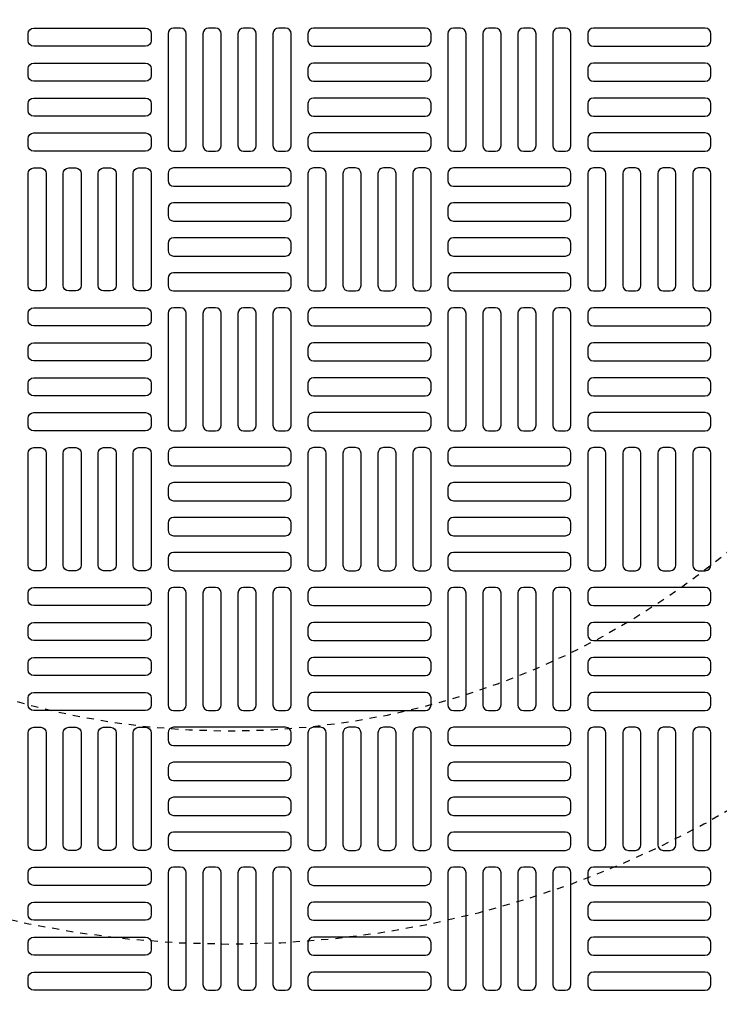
# Model space of a CAD drawing. Extents: x -285 to 5863, y 308 to 3178.
# Tile 602 of 622: x 5269 to 5279, y 1383 to 1397. Entities that reach past the tile are written whole.
import ezdxf

# ---------------------------------------------------------------- set-up
doc = ezdxf.new("R2010")
doc.units = 0
doc.header["$MEASUREMENT"] = 0
doc.linetypes.add('HIDDEN2', pattern=[0.28125, 0.1875, -0.09375])
doc.layers.get('DEFPOINTS').update_dxf_attribs({"linetype": 'CONTINUOUS'})
for name, color, linetype in [('TANK-MANHOLE-COVER-40', 2, 'CONTINUOUS'), ('TANK-MANHOLE-COVER-HATCH-40', 252, 'CONTINUOUS'), ('TANK-SLOPE', 3, 'CONTINUOUS')]:
    doc.layers.add(name, color=color, linetype=linetype)

msp = doc.modelspace()

# ---------------------------------------------------------------- linework, layer by layer
at = {"layer": 'DEFPOINTS', "color": 8, "linetype": 'HIDDEN2', "ltscale": 0.125}
msp.add_circle((5271.97805, 1398.01916), 14, dxfattribs=at)
msp.add_circle((5271.97805, 1398.01916), 14, dxfattribs=at)
msp.add_circle((5271.97805, 1398.01916), 14, dxfattribs=at)
msp.add_circle((5271.97805, 1398.01916), 14, dxfattribs=at)
at = {"layer": 'DEFPOINTS', "color": 8, "linetype": 'HIDDEN2', "ltscale": 0.5}
msp.add_circle((5271.97805, 1398.01916), 11, dxfattribs=at)
msp.add_circle((5271.97805, 1398.01916), 11, dxfattribs=at)
msp.add_circle((5271.97805, 1398.01916), 11, dxfattribs=at)
msp.add_circle((5271.97805, 1398.01916), 11, dxfattribs=at)
at = {"layer": 'TANK-MANHOLE-COVER-40', "color": 4, "linetype": 'Continuous'}
msp.add_circle((5271.97882, 1398.01916), 22.63902, dxfattribs=at)
at = {"layer": 'TANK-MANHOLE-COVER-40', "color": 1, "linetype": 'Continuous'}
msp.add_circle((5271.97882, 1398.01916), 22.44094, dxfattribs=at)
at = {"layer": 'TANK-MANHOLE-COVER-40', "color": 2, "linetype": 'Continuous'}
msp.add_circle((5271.97882, 1398.01916), 21.65354, dxfattribs=at)
at = {"layer": 'TANK-MANHOLE-COVER-HATCH-40', "linetype": 'Continuous', "flags": 128}
for points in [[(5269.14417, 1396.83806, -0.41421356), (5269.22291, 1396.9168), (5270.79772, 1396.9168, -0.41421356), (5270.87646, 1396.83806), (5270.87646, 1396.73963, -0.41421356), (5270.79772, 1396.66089), (5269.22291, 1396.66089, -0.41421356), (5269.14417, 1396.73963)], [(5271.19142, 1396.9168, 0.41421356), (5271.11268, 1396.83806), (5271.11268, 1395.26325, 0.41421356), (5271.19142, 1395.18451), (5271.28984, 1395.18451, 0.41421356), (5271.36858, 1395.26325), (5271.36858, 1396.83806, 0.41421356), (5271.28984, 1396.9168)], [(5271.68354, 1396.9168, 0.41421356), (5271.6048, 1396.83806), (5271.6048, 1395.26325, 0.41421356), (5271.68354, 1395.18451), (5271.78197, 1395.18451, 0.41421356), (5271.86071, 1395.26325), (5271.86071, 1396.83806, 0.41421356), (5271.78197, 1396.9168)], [(5272.17567, 1396.9168, 0.41421356), (5272.09693, 1396.83806), (5272.09693, 1395.26325, 0.41421356), (5272.17567, 1395.18451), (5272.27409, 1395.18451, 0.41421356), (5272.35283, 1395.26325), (5272.35283, 1396.83806, 0.41421356), (5272.27409, 1396.9168)], [(5272.66779, 1396.9168, 0.41421356), (5272.58905, 1396.83806), (5272.58905, 1395.26325, 0.41421356), (5272.66779, 1395.18451), (5272.76622, 1395.18451, 0.41421356), (5272.84496, 1395.26325), (5272.84496, 1396.83806, 0.41421356), (5272.76622, 1396.9168)], [(5274.81346, 1396.83806, 0.41421356), (5274.73472, 1396.9168), (5273.15992, 1396.9168, 0.41421356), (5273.08118, 1396.83806), (5273.08118, 1396.73963, 0.41421356), (5273.15992, 1396.66089), (5274.73472, 1396.66089, 0.41421356), (5274.81346, 1396.73963)], [(5275.12842, 1396.9168, 0.41421356), (5275.04968, 1396.83806), (5275.04968, 1395.26325, 0.41421356), (5275.12842, 1395.18451), (5275.22685, 1395.18451, 0.41421356), (5275.30559, 1395.26325), (5275.30559, 1396.83806, 0.41421356), (5275.22685, 1396.9168)], [(5275.62055, 1396.9168, 0.41421356), (5275.54181, 1396.83806), (5275.54181, 1395.26325, 0.41421356), (5275.62055, 1395.18451), (5275.71898, 1395.18451, 0.41421356), (5275.79772, 1395.26325), (5275.79772, 1396.83806, 0.41421356), (5275.71898, 1396.9168)], [(5276.11268, 1396.9168, 0.41421356), (5276.03394, 1396.83806), (5276.03394, 1395.26325, 0.41421356), (5276.11268, 1395.18451), (5276.2111, 1395.18451, 0.41421356), (5276.28984, 1395.26325), (5276.28984, 1396.83806, 0.41421356), (5276.2111, 1396.9168)], [(5276.6048, 1396.9168, 0.41421356), (5276.52606, 1396.83806), (5276.52606, 1395.26325, 0.41421356), (5276.6048, 1395.18451), (5276.70323, 1395.18451, 0.41421356), (5276.78197, 1395.26325), (5276.78197, 1396.83806, 0.41421356), (5276.70323, 1396.9168)], [(5278.75047, 1396.83806, 0.41421356), (5278.67173, 1396.9168), (5277.09693, 1396.9168, 0.41421356), (5277.01819, 1396.83806), (5277.01819, 1396.73963, 0.41421356), (5277.09693, 1396.66089), (5278.67173, 1396.66089, 0.41421356), (5278.75047, 1396.73963)], [(5269.14417, 1396.34593, -0.41421356), (5269.22291, 1396.42467), (5270.79772, 1396.42467, -0.41421356), (5270.87646, 1396.34593), (5270.87646, 1396.24751, -0.41421356), (5270.79772, 1396.16877), (5269.22291, 1396.16877, -0.41421356), (5269.14417, 1396.24751)], [(5274.81346, 1396.34593, 0.41421356), (5274.73472, 1396.42467), (5273.15992, 1396.42467, 0.41421356), (5273.08118, 1396.34593), (5273.08118, 1396.24751, 0.41421356), (5273.15992, 1396.16877), (5274.73472, 1396.16877, 0.41421356), (5274.81346, 1396.24751)], [(5278.75047, 1396.34593, 0.41421356), (5278.67173, 1396.42467), (5277.09693, 1396.42467, 0.41421356), (5277.01819, 1396.34593), (5277.01819, 1396.24751, 0.41421356), (5277.09693, 1396.16877), (5278.67173, 1396.16877, 0.41421356), (5278.75047, 1396.24751)], [(5269.14417, 1395.85381, -0.41421356), (5269.22291, 1395.93255), (5270.79772, 1395.93255, -0.41421356), (5270.87646, 1395.85381), (5270.87646, 1395.75538, -0.41421356), (5270.79772, 1395.67664), (5269.22291, 1395.67664, -0.41421356), (5269.14417, 1395.75538)], [(5274.81346, 1395.85381, 0.41421356), (5274.73472, 1395.93255), (5273.15992, 1395.93255, 0.41421356), (5273.08118, 1395.85381), (5273.08118, 1395.75538, 0.41421356), (5273.15992, 1395.67664), (5274.73472, 1395.67664, 0.41421356), (5274.81346, 1395.75538)], [(5278.75047, 1395.85381, 0.41421356), (5278.67173, 1395.93255), (5277.09693, 1395.93255, 0.41421356), (5277.01819, 1395.85381), (5277.01819, 1395.75538, 0.41421356), (5277.09693, 1395.67664), (5278.67173, 1395.67664, 0.41421356), (5278.75047, 1395.75538)], [(5269.14417, 1395.36168, -0.41421356), (5269.22291, 1395.44042), (5270.79772, 1395.44042, -0.41421356), (5270.87646, 1395.36168), (5270.87646, 1395.26325, -0.41421356), (5270.79772, 1395.18451), (5269.22291, 1395.18451, -0.41421356), (5269.14417, 1395.26325)], [(5274.81346, 1395.36168, 0.41421356), (5274.73472, 1395.44042), (5273.15992, 1395.44042, 0.41421356), (5273.08118, 1395.36168), (5273.08118, 1395.26325, 0.41421356), (5273.15992, 1395.18451), (5274.73472, 1395.18451, 0.41421356), (5274.81346, 1395.26325)], [(5278.75047, 1395.36168, 0.41421356), (5278.67173, 1395.44042), (5277.09693, 1395.44042, 0.41421356), (5277.01819, 1395.36168), (5277.01819, 1395.26325, 0.41421356), (5277.09693, 1395.18451), (5278.67173, 1395.18451, 0.41421356), (5278.75047, 1395.26325)], [(5269.32134, 1394.94829, -0.41421356), (5269.40008, 1394.86955), (5269.40008, 1393.29475, -0.41421356), (5269.32134, 1393.21601), (5269.22291, 1393.21601, -0.41421356), (5269.14417, 1393.29475), (5269.14417, 1394.86955, -0.41421356), (5269.22291, 1394.94829)], [(5269.81346, 1394.94829, -0.41421356), (5269.8922, 1394.86955), (5269.8922, 1393.29475, -0.41421356), (5269.81346, 1393.21601), (5269.71504, 1393.21601, -0.41421356), (5269.6363, 1393.29475), (5269.6363, 1394.86955, -0.41421356), (5269.71504, 1394.94829)], [(5270.30559, 1394.94829, -0.41421356), (5270.38433, 1394.86955), (5270.38433, 1393.29475, -0.41421356), (5270.30559, 1393.21601), (5270.20716, 1393.21601, -0.41421356), (5270.12842, 1393.29475), (5270.12842, 1394.86955, -0.41421356), (5270.20716, 1394.94829)], [(5270.79772, 1394.94829, -0.41421356), (5270.87646, 1394.86955), (5270.87646, 1393.29475, -0.41421356), (5270.79772, 1393.21601), (5270.69929, 1393.21601, -0.41421356), (5270.62055, 1393.29475), (5270.62055, 1394.86955, -0.41421356), (5270.69929, 1394.94829)], [(5271.11268, 1394.77113, 0.41421356), (5271.19142, 1394.69239), (5272.76622, 1394.69239, 0.41421356), (5272.84496, 1394.77113), (5272.84496, 1394.86955, 0.41421356), (5272.76622, 1394.94829), (5271.19142, 1394.94829, 0.41421356), (5271.11268, 1394.86955)], [(5273.15992, 1394.94829, 0.41421356), (5273.08118, 1394.86955), (5273.08118, 1393.29475, 0.41421356), (5273.15992, 1393.21601), (5273.25835, 1393.21601, 0.41421356), (5273.33709, 1393.29475), (5273.33709, 1394.86955, 0.41421356), (5273.25835, 1394.94829)], [(5273.65205, 1394.94829, 0.41421356), (5273.57331, 1394.86955), (5273.57331, 1393.29475, 0.41421356), (5273.65205, 1393.21601), (5273.75047, 1393.21601, 0.41421356), (5273.82921, 1393.29475), (5273.82921, 1394.86955, 0.41421356), (5273.75047, 1394.94829)], [(5274.14417, 1394.94829, 0.41421356), (5274.06543, 1394.86955), (5274.06543, 1393.29475, 0.41421356), (5274.14417, 1393.21601), (5274.2426, 1393.21601, 0.41421356), (5274.32134, 1393.29475), (5274.32134, 1394.86955, 0.41421356), (5274.2426, 1394.94829)], [(5274.6363, 1394.94829, 0.41421356), (5274.55756, 1394.86955), (5274.55756, 1393.29475, 0.41421356), (5274.6363, 1393.21601), (5274.73472, 1393.21601, 0.41421356), (5274.81346, 1393.29475), (5274.81346, 1394.86955, 0.41421356), (5274.73472, 1394.94829)], [(5275.04968, 1394.77113, 0.41421356), (5275.12842, 1394.69239), (5276.70323, 1394.69239, 0.41421356), (5276.78197, 1394.77113), (5276.78197, 1394.86955, 0.41421356), (5276.70323, 1394.94829), (5275.12842, 1394.94829, 0.41421356), (5275.04968, 1394.86955)], [(5277.09693, 1394.94829, 0.41421356), (5277.01819, 1394.86955), (5277.01819, 1393.29475, 0.41421356), (5277.09693, 1393.21601), (5277.19535, 1393.21601, 0.41421356), (5277.27409, 1393.29475), (5277.27409, 1394.86955, 0.41421356), (5277.19535, 1394.94829)], [(5277.58905, 1394.94829, 0.41421356), (5277.51031, 1394.86955), (5277.51031, 1393.29475, 0.41421356), (5277.58905, 1393.21601), (5277.68748, 1393.21601, 0.41421356), (5277.76622, 1393.29475), (5277.76622, 1394.86955, 0.41421356), (5277.68748, 1394.94829)], [(5278.08118, 1394.94829, 0.41421356), (5278.00244, 1394.86955), (5278.00244, 1393.29475, 0.41421356), (5278.08118, 1393.21601), (5278.17961, 1393.21601, 0.41421356), (5278.25835, 1393.29475), (5278.25835, 1394.86955, 0.41421356), (5278.17961, 1394.94829)], [(5278.57331, 1394.94829, 0.41421356), (5278.49457, 1394.86955), (5278.49457, 1393.29475, 0.41421356), (5278.57331, 1393.21601), (5278.67173, 1393.21601, 0.41421356), (5278.75047, 1393.29475), (5278.75047, 1394.86955, 0.41421356), (5278.67173, 1394.94829)], [(5271.11268, 1394.279, 0.41421356), (5271.19142, 1394.20026), (5272.76622, 1394.20026, 0.41421356), (5272.84496, 1394.279), (5272.84496, 1394.37743, 0.41421356), (5272.76622, 1394.45617), (5271.19142, 1394.45617, 0.41421356), (5271.11268, 1394.37743)], [(5275.04968, 1394.279, 0.41421356), (5275.12842, 1394.20026), (5276.70323, 1394.20026, 0.41421356), (5276.78197, 1394.279), (5276.78197, 1394.37743, 0.41421356), (5276.70323, 1394.45617), (5275.12842, 1394.45617, 0.41421356), (5275.04968, 1394.37743)], [(5271.11268, 1393.78688, 0.41421356), (5271.19142, 1393.70814), (5272.76622, 1393.70814, 0.41421356), (5272.84496, 1393.78688), (5272.84496, 1393.8853, 0.41421356), (5272.76622, 1393.96404), (5271.19142, 1393.96404, 0.41421356), (5271.11268, 1393.8853)], [(5275.04968, 1393.78688, 0.41421356), (5275.12842, 1393.70814), (5276.70323, 1393.70814, 0.41421356), (5276.78197, 1393.78688), (5276.78197, 1393.8853, 0.41421356), (5276.70323, 1393.96404), (5275.12842, 1393.96404, 0.41421356), (5275.04968, 1393.8853)], [(5271.11268, 1393.29475, 0.41421356), (5271.19142, 1393.21601), (5272.76622, 1393.21601, 0.41421356), (5272.84496, 1393.29475), (5272.84496, 1393.39318, 0.41421356), (5272.76622, 1393.47192), (5271.19142, 1393.47192, 0.41421356), (5271.11268, 1393.39318)], [(5275.04968, 1393.29475, 0.41421356), (5275.12842, 1393.21601), (5276.70323, 1393.21601, 0.41421356), (5276.78197, 1393.29475), (5276.78197, 1393.39318, 0.41421356), (5276.70323, 1393.47192), (5275.12842, 1393.47192, 0.41421356), (5275.04968, 1393.39318)], [(5269.14417, 1392.90105, -0.41421356), (5269.22291, 1392.97979), (5270.79772, 1392.97979, -0.41421356), (5270.87646, 1392.90105), (5270.87646, 1392.80262, -0.41421356), (5270.79772, 1392.72388), (5269.22291, 1392.72388, -0.41421356), (5269.14417, 1392.80262)], [(5271.19142, 1392.97979, 0.41421356), (5271.11268, 1392.90105), (5271.11268, 1391.32625, 0.41421356), (5271.19142, 1391.24751), (5271.28984, 1391.24751, 0.41421356), (5271.36858, 1391.32625), (5271.36858, 1392.90105, 0.41421356), (5271.28984, 1392.97979)], [(5271.68354, 1392.97979, 0.41421356), (5271.6048, 1392.90105), (5271.6048, 1391.32625, 0.41421356), (5271.68354, 1391.24751), (5271.78197, 1391.24751, 0.41421356), (5271.86071, 1391.32625), (5271.86071, 1392.90105, 0.41421356), (5271.78197, 1392.97979)], [(5272.17567, 1392.97979, 0.41421356), (5272.09693, 1392.90105), (5272.09693, 1391.32625, 0.41421356), (5272.17567, 1391.24751), (5272.27409, 1391.24751, 0.41421356), (5272.35283, 1391.32625), (5272.35283, 1392.90105, 0.41421356), (5272.27409, 1392.97979)], [(5272.66779, 1392.97979, 0.41421356), (5272.58905, 1392.90105), (5272.58905, 1391.32625, 0.41421356), (5272.66779, 1391.24751), (5272.76622, 1391.24751, 0.41421356), (5272.84496, 1391.32625), (5272.84496, 1392.90105, 0.41421356), (5272.76622, 1392.97979)], [(5274.81346, 1392.90105, 0.41421356), (5274.73472, 1392.97979), (5273.15992, 1392.97979, 0.41421356), (5273.08118, 1392.90105), (5273.08118, 1392.80262, 0.41421356), (5273.15992, 1392.72388), (5274.73472, 1392.72388, 0.41421356), (5274.81346, 1392.80262)], [(5275.12842, 1392.97979, 0.41421356), (5275.04968, 1392.90105), (5275.04968, 1391.32625, 0.41421356), (5275.12842, 1391.24751), (5275.22685, 1391.24751, 0.41421356), (5275.30559, 1391.32625), (5275.30559, 1392.90105, 0.41421356), (5275.22685, 1392.97979)], [(5275.62055, 1392.97979, 0.41421356), (5275.54181, 1392.90105), (5275.54181, 1391.32625, 0.41421356), (5275.62055, 1391.24751), (5275.71898, 1391.24751, 0.41421356), (5275.79772, 1391.32625), (5275.79772, 1392.90105, 0.41421356), (5275.71898, 1392.97979)], [(5276.11268, 1392.97979, 0.41421356), (5276.03394, 1392.90105), (5276.03394, 1391.32625, 0.41421356), (5276.11268, 1391.24751), (5276.2111, 1391.24751, 0.41421356), (5276.28984, 1391.32625), (5276.28984, 1392.90105, 0.41421356), (5276.2111, 1392.97979)], [(5276.6048, 1392.97979, 0.41421356), (5276.52606, 1392.90105), (5276.52606, 1391.32625, 0.41421356), (5276.6048, 1391.24751), (5276.70323, 1391.24751, 0.41421356), (5276.78197, 1391.32625), (5276.78197, 1392.90105, 0.41421356), (5276.70323, 1392.97979)], [(5278.75047, 1392.90105, 0.41421356), (5278.67173, 1392.97979), (5277.09693, 1392.97979, 0.41421356), (5277.01819, 1392.90105), (5277.01819, 1392.80262, 0.41421356), (5277.09693, 1392.72388), (5278.67173, 1392.72388, 0.41421356), (5278.75047, 1392.80262)], [(5269.14417, 1392.40892, -0.41421356), (5269.22291, 1392.48766), (5270.79772, 1392.48766, -0.41421356), (5270.87646, 1392.40892), (5270.87646, 1392.3105, -0.41421356), (5270.79772, 1392.23176), (5269.22291, 1392.23176, -0.41421356), (5269.14417, 1392.3105)], [(5274.81346, 1392.40892, 0.41421356), (5274.73472, 1392.48766), (5273.15992, 1392.48766, 0.41421356), (5273.08118, 1392.40892), (5273.08118, 1392.3105, 0.41421356), (5273.15992, 1392.23176), (5274.73472, 1392.23176, 0.41421356), (5274.81346, 1392.3105)], [(5278.75047, 1392.40892, 0.41421356), (5278.67173, 1392.48766), (5277.09693, 1392.48766, 0.41421356), (5277.01819, 1392.40892), (5277.01819, 1392.3105, 0.41421356), (5277.09693, 1392.23176), (5278.67173, 1392.23176, 0.41421356), (5278.75047, 1392.3105)], [(5269.14417, 1391.9168, -0.41421356), (5269.22291, 1391.99554), (5270.79772, 1391.99554, -0.41421356), (5270.87646, 1391.9168), (5270.87646, 1391.81837, -0.41421356), (5270.79772, 1391.73963), (5269.22291, 1391.73963, -0.41421356), (5269.14417, 1391.81837)], [(5274.81346, 1391.9168, 0.41421356), (5274.73472, 1391.99554), (5273.15992, 1391.99554, 0.41421356), (5273.08118, 1391.9168), (5273.08118, 1391.81837, 0.41421356), (5273.15992, 1391.73963), (5274.73472, 1391.73963, 0.41421356), (5274.81346, 1391.81837)], [(5278.75047, 1391.9168, 0.41421356), (5278.67173, 1391.99554), (5277.09693, 1391.99554, 0.41421356), (5277.01819, 1391.9168), (5277.01819, 1391.81837, 0.41421356), (5277.09693, 1391.73963), (5278.67173, 1391.73963, 0.41421356), (5278.75047, 1391.81837)], [(5269.14417, 1391.42467, -0.41421356), (5269.22291, 1391.50341), (5270.79772, 1391.50341, -0.41421356), (5270.87646, 1391.42467), (5270.87646, 1391.32625, -0.41421356), (5270.79772, 1391.24751), (5269.22291, 1391.24751, -0.41421356), (5269.14417, 1391.32625)], [(5274.81346, 1391.42467, 0.41421356), (5274.73472, 1391.50341), (5273.15992, 1391.50341, 0.41421356), (5273.08118, 1391.42467), (5273.08118, 1391.32625, 0.41421356), (5273.15992, 1391.24751), (5274.73472, 1391.24751, 0.41421356), (5274.81346, 1391.32625)], [(5278.75047, 1391.42467, 0.41421356), (5278.67173, 1391.50341), (5277.09693, 1391.50341, 0.41421356), (5277.01819, 1391.42467), (5277.01819, 1391.32625, 0.41421356), (5277.09693, 1391.24751), (5278.67173, 1391.24751, 0.41421356), (5278.75047, 1391.32625)], [(5269.32134, 1391.01129, -0.41421356), (5269.40008, 1390.93255), (5269.40008, 1389.35774, -0.41421356), (5269.32134, 1389.279), (5269.22291, 1389.279, -0.41421356), (5269.14417, 1389.35774), (5269.14417, 1390.93255, -0.41421356), (5269.22291, 1391.01129)], [(5269.81346, 1391.01129, -0.41421356), (5269.8922, 1390.93255), (5269.8922, 1389.35774, -0.41421356), (5269.81346, 1389.279), (5269.71504, 1389.279, -0.41421356), (5269.6363, 1389.35774), (5269.6363, 1390.93255, -0.41421356), (5269.71504, 1391.01129)], [(5270.30559, 1391.01129, -0.41421356), (5270.38433, 1390.93255), (5270.38433, 1389.35774, -0.41421356), (5270.30559, 1389.279), (5270.20716, 1389.279, -0.41421356), (5270.12842, 1389.35774), (5270.12842, 1390.93255, -0.41421356), (5270.20716, 1391.01129)], [(5270.79772, 1391.01129, -0.41421356), (5270.87646, 1390.93255), (5270.87646, 1389.35774, -0.41421356), (5270.79772, 1389.279), (5270.69929, 1389.279, -0.41421356), (5270.62055, 1389.35774), (5270.62055, 1390.93255, -0.41421356), (5270.69929, 1391.01129)], [(5271.11268, 1390.83412, 0.41421356), (5271.19142, 1390.75538), (5272.76622, 1390.75538, 0.41421356), (5272.84496, 1390.83412), (5272.84496, 1390.93255, 0.41421356), (5272.76622, 1391.01129), (5271.19142, 1391.01129, 0.41421356), (5271.11268, 1390.93255)], [(5273.15992, 1391.01129, 0.41421356), (5273.08118, 1390.93255), (5273.08118, 1389.35774, 0.41421356), (5273.15992, 1389.279), (5273.25835, 1389.279, 0.41421356), (5273.33709, 1389.35774), (5273.33709, 1390.93255, 0.41421356), (5273.25835, 1391.01129)], [(5273.65205, 1391.01129, 0.41421356), (5273.57331, 1390.93255), (5273.57331, 1389.35774, 0.41421356), (5273.65205, 1389.279), (5273.75047, 1389.279, 0.41421356), (5273.82921, 1389.35774), (5273.82921, 1390.93255, 0.41421356), (5273.75047, 1391.01129)], [(5274.14417, 1391.01129, 0.41421356), (5274.06543, 1390.93255), (5274.06543, 1389.35774, 0.41421356), (5274.14417, 1389.279), (5274.2426, 1389.279, 0.41421356), (5274.32134, 1389.35774), (5274.32134, 1390.93255, 0.41421356), (5274.2426, 1391.01129)], [(5274.6363, 1391.01129, 0.41421356), (5274.55756, 1390.93255), (5274.55756, 1389.35774, 0.41421356), (5274.6363, 1389.279), (5274.73472, 1389.279, 0.41421356), (5274.81346, 1389.35774), (5274.81346, 1390.93255, 0.41421356), (5274.73472, 1391.01129)], [(5275.04968, 1390.83412, 0.41421356), (5275.12842, 1390.75538), (5276.70323, 1390.75538, 0.41421356), (5276.78197, 1390.83412), (5276.78197, 1390.93255, 0.41421356), (5276.70323, 1391.01129), (5275.12842, 1391.01129, 0.41421356), (5275.04968, 1390.93255)], [(5277.09693, 1391.01129, 0.41421356), (5277.01819, 1390.93255), (5277.01819, 1389.35774, 0.41421356), (5277.09693, 1389.279), (5277.19535, 1389.279, 0.41421356), (5277.27409, 1389.35774), (5277.27409, 1390.93255, 0.41421356), (5277.19535, 1391.01129)], [(5277.58905, 1391.01129, 0.41421356), (5277.51031, 1390.93255), (5277.51031, 1389.35774, 0.41421356), (5277.58905, 1389.279), (5277.68748, 1389.279, 0.41421356), (5277.76622, 1389.35774), (5277.76622, 1390.93255, 0.41421356), (5277.68748, 1391.01129)], [(5278.08118, 1391.01129, 0.41421356), (5278.00244, 1390.93255), (5278.00244, 1389.35774, 0.41421356), (5278.08118, 1389.279), (5278.17961, 1389.279, 0.41421356), (5278.25835, 1389.35774), (5278.25835, 1390.93255, 0.41421356), (5278.17961, 1391.01129)], [(5278.57331, 1391.01129, 0.41421356), (5278.49457, 1390.93255), (5278.49457, 1389.35774, 0.41421356), (5278.57331, 1389.279), (5278.67173, 1389.279, 0.41421356), (5278.75047, 1389.35774), (5278.75047, 1390.93255, 0.41421356), (5278.67173, 1391.01129)], [(5271.11268, 1390.34199, 0.41421356), (5271.19142, 1390.26325), (5272.76622, 1390.26325, 0.41421356), (5272.84496, 1390.34199), (5272.84496, 1390.44042, 0.41421356), (5272.76622, 1390.51916), (5271.19142, 1390.51916, 0.41421356), (5271.11268, 1390.44042)], [(5275.04968, 1390.34199, 0.41421356), (5275.12842, 1390.26325), (5276.70323, 1390.26325, 0.41421356), (5276.78197, 1390.34199), (5276.78197, 1390.44042, 0.41421356), (5276.70323, 1390.51916), (5275.12842, 1390.51916, 0.41421356), (5275.04968, 1390.44042)], [(5271.11268, 1389.84987, 0.41421356), (5271.19142, 1389.77113), (5272.76622, 1389.77113, 0.41421356), (5272.84496, 1389.84987), (5272.84496, 1389.94829, 0.41421356), (5272.76622, 1390.02703), (5271.19142, 1390.02703, 0.41421356), (5271.11268, 1389.94829)], [(5275.04968, 1389.84987, 0.41421356), (5275.12842, 1389.77113), (5276.70323, 1389.77113, 0.41421356), (5276.78197, 1389.84987), (5276.78197, 1389.94829, 0.41421356), (5276.70323, 1390.02703), (5275.12842, 1390.02703, 0.41421356), (5275.04968, 1389.94829)], [(5271.11268, 1389.35774, 0.41421356), (5271.19142, 1389.279), (5272.76622, 1389.279, 0.41421356), (5272.84496, 1389.35774), (5272.84496, 1389.45617, 0.41421356), (5272.76622, 1389.53491), (5271.19142, 1389.53491, 0.41421356), (5271.11268, 1389.45617)], [(5275.04968, 1389.35774, 0.41421356), (5275.12842, 1389.279), (5276.70323, 1389.279, 0.41421356), (5276.78197, 1389.35774), (5276.78197, 1389.45617, 0.41421356), (5276.70323, 1389.53491), (5275.12842, 1389.53491, 0.41421356), (5275.04968, 1389.45617)], [(5269.14417, 1388.96404, -0.41421356), (5269.22291, 1389.04278), (5270.79772, 1389.04278, -0.41421356), (5270.87646, 1388.96404), (5270.87646, 1388.86562, -0.41421356), (5270.79772, 1388.78688), (5269.22291, 1388.78688, -0.41421356), (5269.14417, 1388.86562)], [(5271.19142, 1389.04278, 0.41421356), (5271.11268, 1388.96404), (5271.11268, 1387.38924, 0.41421356), (5271.19142, 1387.3105), (5271.28984, 1387.3105, 0.41421356), (5271.36858, 1387.38924), (5271.36858, 1388.96404, 0.41421356), (5271.28984, 1389.04278)], [(5271.68354, 1389.04278, 0.41421356), (5271.6048, 1388.96404), (5271.6048, 1387.38924, 0.41421356), (5271.68354, 1387.3105), (5271.78197, 1387.3105, 0.41421356), (5271.86071, 1387.38924), (5271.86071, 1388.96404, 0.41421356), (5271.78197, 1389.04278)], [(5272.17567, 1389.04278, 0.41421356), (5272.09693, 1388.96404), (5272.09693, 1387.38924, 0.41421356), (5272.17567, 1387.3105), (5272.27409, 1387.3105, 0.41421356), (5272.35283, 1387.38924), (5272.35283, 1388.96404, 0.41421356), (5272.27409, 1389.04278)], [(5272.66779, 1389.04278, 0.41421356), (5272.58905, 1388.96404), (5272.58905, 1387.38924, 0.41421356), (5272.66779, 1387.3105), (5272.76622, 1387.3105, 0.41421356), (5272.84496, 1387.38924), (5272.84496, 1388.96404, 0.41421356), (5272.76622, 1389.04278)], [(5274.81346, 1388.96404, 0.41421356), (5274.73472, 1389.04278), (5273.15992, 1389.04278, 0.41421356), (5273.08118, 1388.96404), (5273.08118, 1388.86562, 0.41421356), (5273.15992, 1388.78688), (5274.73472, 1388.78688, 0.41421356), (5274.81346, 1388.86562)], [(5275.12842, 1389.04278, 0.41421356), (5275.04968, 1388.96404), (5275.04968, 1387.38924, 0.41421356), (5275.12842, 1387.3105), (5275.22685, 1387.3105, 0.41421356), (5275.30559, 1387.38924), (5275.30559, 1388.96404, 0.41421356), (5275.22685, 1389.04278)], [(5275.62055, 1389.04278, 0.41421356), (5275.54181, 1388.96404), (5275.54181, 1387.38924, 0.41421356), (5275.62055, 1387.3105), (5275.71898, 1387.3105, 0.41421356), (5275.79772, 1387.38924), (5275.79772, 1388.96404, 0.41421356), (5275.71898, 1389.04278)], [(5276.11268, 1389.04278, 0.41421356), (5276.03394, 1388.96404), (5276.03394, 1387.38924, 0.41421356), (5276.11268, 1387.3105), (5276.2111, 1387.3105, 0.41421356), (5276.28984, 1387.38924), (5276.28984, 1388.96404, 0.41421356), (5276.2111, 1389.04278)], [(5276.6048, 1389.04278, 0.41421356), (5276.52606, 1388.96404), (5276.52606, 1387.38924, 0.41421356), (5276.6048, 1387.3105), (5276.70323, 1387.3105, 0.41421356), (5276.78197, 1387.38924), (5276.78197, 1388.96404, 0.41421356), (5276.70323, 1389.04278)], [(5278.75047, 1388.96404, 0.41421356), (5278.67173, 1389.04278), (5277.09693, 1389.04278, 0.41421356), (5277.01819, 1388.96404), (5277.01819, 1388.86562, 0.41421356), (5277.09693, 1388.78688), (5278.67173, 1388.78688, 0.41421356), (5278.75047, 1388.86562)], [(5269.14417, 1388.47192, -0.41421356), (5269.22291, 1388.55066), (5270.79772, 1388.55066, -0.41421356), (5270.87646, 1388.47192), (5270.87646, 1388.37349, -0.41421356), (5270.79772, 1388.29475), (5269.22291, 1388.29475, -0.41421356), (5269.14417, 1388.37349)], [(5274.81346, 1388.47192, 0.41421356), (5274.73472, 1388.55066), (5273.15992, 1388.55066, 0.41421356), (5273.08118, 1388.47192), (5273.08118, 1388.37349, 0.41421356), (5273.15992, 1388.29475), (5274.73472, 1388.29475, 0.41421356), (5274.81346, 1388.37349)], [(5278.75047, 1388.47192, 0.41421356), (5278.67173, 1388.55066), (5277.09693, 1388.55066, 0.41421356), (5277.01819, 1388.47192), (5277.01819, 1388.37349, 0.41421356), (5277.09693, 1388.29475), (5278.67173, 1388.29475, 0.41421356), (5278.75047, 1388.37349)], [(5269.14417, 1387.97979, -0.41421356), (5269.22291, 1388.05853), (5270.79772, 1388.05853, -0.41421356), (5270.87646, 1387.97979), (5270.87646, 1387.88136, -0.41421356), (5270.79772, 1387.80262), (5269.22291, 1387.80262, -0.41421356), (5269.14417, 1387.88136)], [(5274.81346, 1387.97979, 0.41421356), (5274.73472, 1388.05853), (5273.15992, 1388.05853, 0.41421356), (5273.08118, 1387.97979), (5273.08118, 1387.88136, 0.41421356), (5273.15992, 1387.80262), (5274.73472, 1387.80262, 0.41421356), (5274.81346, 1387.88136)], [(5278.75047, 1387.97979, 0.41421356), (5278.67173, 1388.05853), (5277.09693, 1388.05853, 0.41421356), (5277.01819, 1387.97979), (5277.01819, 1387.88136, 0.41421356), (5277.09693, 1387.80262), (5278.67173, 1387.80262, 0.41421356), (5278.75047, 1387.88136)], [(5269.14417, 1387.48766, -0.41421356), (5269.22291, 1387.5664), (5270.79772, 1387.5664, -0.41421356), (5270.87646, 1387.48766), (5270.87646, 1387.38924, -0.41421356), (5270.79772, 1387.3105), (5269.22291, 1387.3105, -0.41421356), (5269.14417, 1387.38924)], [(5274.81346, 1387.48766, 0.41421356), (5274.73472, 1387.5664), (5273.15992, 1387.5664, 0.41421356), (5273.08118, 1387.48766), (5273.08118, 1387.38924, 0.41421356), (5273.15992, 1387.3105), (5274.73472, 1387.3105, 0.41421356), (5274.81346, 1387.38924)], [(5278.75047, 1387.48766, 0.41421356), (5278.67173, 1387.5664), (5277.09693, 1387.5664, 0.41421356), (5277.01819, 1387.48766), (5277.01819, 1387.38924, 0.41421356), (5277.09693, 1387.3105), (5278.67173, 1387.3105, 0.41421356), (5278.75047, 1387.38924)], [(5269.32134, 1387.07428, -0.41421356), (5269.40008, 1386.99554), (5269.40008, 1385.42073, -0.41421356), (5269.32134, 1385.34199), (5269.22291, 1385.34199, -0.41421356), (5269.14417, 1385.42073), (5269.14417, 1386.99554, -0.41421356), (5269.22291, 1387.07428)], [(5269.81346, 1387.07428, -0.41421356), (5269.8922, 1386.99554), (5269.8922, 1385.42073, -0.41421356), (5269.81346, 1385.34199), (5269.71504, 1385.34199, -0.41421356), (5269.6363, 1385.42073), (5269.6363, 1386.99554, -0.41421356), (5269.71504, 1387.07428)], [(5270.30559, 1387.07428, -0.41421356), (5270.38433, 1386.99554), (5270.38433, 1385.42073, -0.41421356), (5270.30559, 1385.34199), (5270.20716, 1385.34199, -0.41421356), (5270.12842, 1385.42073), (5270.12842, 1386.99554, -0.41421356), (5270.20716, 1387.07428)], [(5270.79772, 1387.07428, -0.41421356), (5270.87646, 1386.99554), (5270.87646, 1385.42073, -0.41421356), (5270.79772, 1385.34199), (5270.69929, 1385.34199, -0.41421356), (5270.62055, 1385.42073), (5270.62055, 1386.99554, -0.41421356), (5270.69929, 1387.07428)], [(5271.11268, 1386.89711, 0.41421356), (5271.19142, 1386.81837), (5272.76622, 1386.81837, 0.41421356), (5272.84496, 1386.89711), (5272.84496, 1386.99554, 0.41421356), (5272.76622, 1387.07428), (5271.19142, 1387.07428, 0.41421356), (5271.11268, 1386.99554)], [(5273.15992, 1387.07428, 0.41421356), (5273.08118, 1386.99554), (5273.08118, 1385.42073, 0.41421356), (5273.15992, 1385.34199), (5273.25835, 1385.34199, 0.41421356), (5273.33709, 1385.42073), (5273.33709, 1386.99554, 0.41421356), (5273.25835, 1387.07428)], [(5273.65205, 1387.07428, 0.41421356), (5273.57331, 1386.99554), (5273.57331, 1385.42073, 0.41421356), (5273.65205, 1385.34199), (5273.75047, 1385.34199, 0.41421356), (5273.82921, 1385.42073), (5273.82921, 1386.99554, 0.41421356), (5273.75047, 1387.07428)], [(5274.14417, 1387.07428, 0.41421356), (5274.06543, 1386.99554), (5274.06543, 1385.42073, 0.41421356), (5274.14417, 1385.34199), (5274.2426, 1385.34199, 0.41421356), (5274.32134, 1385.42073), (5274.32134, 1386.99554, 0.41421356), (5274.2426, 1387.07428)], [(5274.6363, 1387.07428, 0.41421356), (5274.55756, 1386.99554), (5274.55756, 1385.42073, 0.41421356), (5274.6363, 1385.34199), (5274.73472, 1385.34199, 0.41421356), (5274.81346, 1385.42073), (5274.81346, 1386.99554, 0.41421356), (5274.73472, 1387.07428)], [(5275.04968, 1386.89711, 0.41421356), (5275.12842, 1386.81837), (5276.70323, 1386.81837, 0.41421356), (5276.78197, 1386.89711), (5276.78197, 1386.99554, 0.41421356), (5276.70323, 1387.07428), (5275.12842, 1387.07428, 0.41421356), (5275.04968, 1386.99554)], [(5277.09693, 1387.07428, 0.41421356), (5277.01819, 1386.99554), (5277.01819, 1385.42073, 0.41421356), (5277.09693, 1385.34199), (5277.19535, 1385.34199, 0.41421356), (5277.27409, 1385.42073), (5277.27409, 1386.99554, 0.41421356), (5277.19535, 1387.07428)], [(5277.58905, 1387.07428, 0.41421356), (5277.51031, 1386.99554), (5277.51031, 1385.42073, 0.41421356), (5277.58905, 1385.34199), (5277.68748, 1385.34199, 0.41421356), (5277.76622, 1385.42073), (5277.76622, 1386.99554, 0.41421356), (5277.68748, 1387.07428)], [(5278.08118, 1387.07428, 0.41421356), (5278.00244, 1386.99554), (5278.00244, 1385.42073, 0.41421356), (5278.08118, 1385.34199), (5278.17961, 1385.34199, 0.41421356), (5278.25835, 1385.42073), (5278.25835, 1386.99554, 0.41421356), (5278.17961, 1387.07428)], [(5278.57331, 1387.07428, 0.41421356), (5278.49457, 1386.99554), (5278.49457, 1385.42073, 0.41421356), (5278.57331, 1385.34199), (5278.67173, 1385.34199, 0.41421356), (5278.75047, 1385.42073), (5278.75047, 1386.99554, 0.41421356), (5278.67173, 1387.07428)], [(5271.11268, 1386.40499, 0.41421356), (5271.19142, 1386.32625), (5272.76622, 1386.32625, 0.41421356), (5272.84496, 1386.40499), (5272.84496, 1386.50341, 0.41421356), (5272.76622, 1386.58215), (5271.19142, 1386.58215, 0.41421356), (5271.11268, 1386.50341)], [(5275.04968, 1386.40499, 0.41421356), (5275.12842, 1386.32625), (5276.70323, 1386.32625, 0.41421356), (5276.78197, 1386.40499), (5276.78197, 1386.50341, 0.41421356), (5276.70323, 1386.58215), (5275.12842, 1386.58215, 0.41421356), (5275.04968, 1386.50341)], [(5271.11268, 1385.91286, 0.41421356), (5271.19142, 1385.83412), (5272.76622, 1385.83412, 0.41421356), (5272.84496, 1385.91286), (5272.84496, 1386.01129, 0.41421356), (5272.76622, 1386.09003), (5271.19142, 1386.09003, 0.41421356), (5271.11268, 1386.01129)], [(5275.04968, 1385.91286, 0.41421356), (5275.12842, 1385.83412), (5276.70323, 1385.83412, 0.41421356), (5276.78197, 1385.91286), (5276.78197, 1386.01129, 0.41421356), (5276.70323, 1386.09003), (5275.12842, 1386.09003, 0.41421356), (5275.04968, 1386.01129)], [(5271.11268, 1385.42073, 0.41421356), (5271.19142, 1385.34199), (5272.76622, 1385.34199, 0.41421356), (5272.84496, 1385.42073), (5272.84496, 1385.51916, 0.41421356), (5272.76622, 1385.5979), (5271.19142, 1385.5979, 0.41421356), (5271.11268, 1385.51916)], [(5275.04968, 1385.42073, 0.41421356), (5275.12842, 1385.34199), (5276.70323, 1385.34199, 0.41421356), (5276.78197, 1385.42073), (5276.78197, 1385.51916, 0.41421356), (5276.70323, 1385.5979), (5275.12842, 1385.5979, 0.41421356), (5275.04968, 1385.51916)], [(5269.14417, 1385.02703, -0.41421356), (5269.22291, 1385.10577), (5270.79772, 1385.10577, -0.41421356), (5270.87646, 1385.02703), (5270.87646, 1384.92861, -0.41421356), (5270.79772, 1384.84987), (5269.22291, 1384.84987, -0.41421356), (5269.14417, 1384.92861)], [(5271.19142, 1385.10577, 0.41421356), (5271.11268, 1385.02703), (5271.11268, 1383.45223, 0.41421356), (5271.19142, 1383.37349), (5271.28984, 1383.37349, 0.41421356), (5271.36858, 1383.45223), (5271.36858, 1385.02703, 0.41421356), (5271.28984, 1385.10577)], [(5271.68354, 1385.10577, 0.41421356), (5271.6048, 1385.02703), (5271.6048, 1383.45223, 0.41421356), (5271.68354, 1383.37349), (5271.78197, 1383.37349, 0.41421356), (5271.86071, 1383.45223), (5271.86071, 1385.02703, 0.41421356), (5271.78197, 1385.10577)], [(5272.17567, 1385.10577, 0.41421356), (5272.09693, 1385.02703), (5272.09693, 1383.45223, 0.41421356), (5272.17567, 1383.37349), (5272.27409, 1383.37349, 0.41421356), (5272.35283, 1383.45223), (5272.35283, 1385.02703, 0.41421356), (5272.27409, 1385.10577)], [(5272.66779, 1385.10577, 0.41421356), (5272.58905, 1385.02703), (5272.58905, 1383.45223, 0.41421356), (5272.66779, 1383.37349), (5272.76622, 1383.37349, 0.41421356), (5272.84496, 1383.45223), (5272.84496, 1385.02703, 0.41421356), (5272.76622, 1385.10577)], [(5274.81346, 1385.02703, 0.41421356), (5274.73472, 1385.10577), (5273.15992, 1385.10577, 0.41421356), (5273.08118, 1385.02703), (5273.08118, 1384.92861, 0.41421356), (5273.15992, 1384.84987), (5274.73472, 1384.84987, 0.41421356), (5274.81346, 1384.92861)], [(5275.12842, 1385.10577, 0.41421356), (5275.04968, 1385.02703), (5275.04968, 1383.45223, 0.41421356), (5275.12842, 1383.37349), (5275.22685, 1383.37349, 0.41421356), (5275.30559, 1383.45223), (5275.30559, 1385.02703, 0.41421356), (5275.22685, 1385.10577)], [(5275.62055, 1385.10577, 0.41421356), (5275.54181, 1385.02703), (5275.54181, 1383.45223, 0.41421356), (5275.62055, 1383.37349), (5275.71898, 1383.37349, 0.41421356), (5275.79772, 1383.45223), (5275.79772, 1385.02703, 0.41421356), (5275.71898, 1385.10577)], [(5276.11268, 1385.10577, 0.41421356), (5276.03394, 1385.02703), (5276.03394, 1383.45223, 0.41421356), (5276.11268, 1383.37349), (5276.2111, 1383.37349, 0.41421356), (5276.28984, 1383.45223), (5276.28984, 1385.02703, 0.41421356), (5276.2111, 1385.10577)], [(5276.6048, 1385.10577, 0.41421356), (5276.52606, 1385.02703), (5276.52606, 1383.45223, 0.41421356), (5276.6048, 1383.37349), (5276.70323, 1383.37349, 0.41421356), (5276.78197, 1383.45223), (5276.78197, 1385.02703, 0.41421356), (5276.70323, 1385.10577)], [(5278.75047, 1385.02703, 0.41421356), (5278.67173, 1385.10577), (5277.09693, 1385.10577, 0.41421356), (5277.01819, 1385.02703), (5277.01819, 1384.92861, 0.41421356), (5277.09693, 1384.84987), (5278.67173, 1384.84987, 0.41421356), (5278.75047, 1384.92861)], [(5269.14417, 1384.53491, -0.41421356), (5269.22291, 1384.61365), (5270.79772, 1384.61365, -0.41421356), (5270.87646, 1384.53491), (5270.87646, 1384.43648, -0.41421356), (5270.79772, 1384.35774), (5269.22291, 1384.35774, -0.41421356), (5269.14417, 1384.43648)], [(5274.81346, 1384.53491, 0.41421356), (5274.73472, 1384.61365), (5273.15992, 1384.61365, 0.41421356), (5273.08118, 1384.53491), (5273.08118, 1384.43648, 0.41421356), (5273.15992, 1384.35774), (5274.73472, 1384.35774, 0.41421356), (5274.81346, 1384.43648)], [(5278.75047, 1384.53491, 0.41421356), (5278.67173, 1384.61365), (5277.09693, 1384.61365, 0.41421356), (5277.01819, 1384.53491), (5277.01819, 1384.43648, 0.41421356), (5277.09693, 1384.35774), (5278.67173, 1384.35774, 0.41421356), (5278.75047, 1384.43648)], [(5269.14417, 1384.04278, -0.41421356), (5269.22291, 1384.12152), (5270.79772, 1384.12152, -0.41421356), (5270.87646, 1384.04278), (5270.87646, 1383.94436, -0.41421356), (5270.79772, 1383.86562), (5269.22291, 1383.86562, -0.41421356), (5269.14417, 1383.94436)], [(5274.81346, 1384.04278, 0.41421356), (5274.73472, 1384.12152), (5273.15992, 1384.12152, 0.41421356), (5273.08118, 1384.04278), (5273.08118, 1383.94436, 0.41421356), (5273.15992, 1383.86562), (5274.73472, 1383.86562, 0.41421356), (5274.81346, 1383.94436)], [(5278.75047, 1384.04278, 0.41421356), (5278.67173, 1384.12152), (5277.09693, 1384.12152, 0.41421356), (5277.01819, 1384.04278), (5277.01819, 1383.94436, 0.41421356), (5277.09693, 1383.86562), (5278.67173, 1383.86562, 0.41421356), (5278.75047, 1383.94436)], [(5269.14417, 1383.55066, -0.41421356), (5269.22291, 1383.6294), (5270.79772, 1383.6294, -0.41421356), (5270.87646, 1383.55066), (5270.87646, 1383.45223, -0.41421356), (5270.79772, 1383.37349), (5269.22291, 1383.37349, -0.41421356), (5269.14417, 1383.45223)], [(5274.81346, 1383.55066, 0.41421356), (5274.73472, 1383.6294), (5273.15992, 1383.6294, 0.41421356), (5273.08118, 1383.55066), (5273.08118, 1383.45223, 0.41421356), (5273.15992, 1383.37349), (5274.73472, 1383.37349, 0.41421356), (5274.81346, 1383.45223)], [(5278.75047, 1383.55066, 0.41421356), (5278.67173, 1383.6294), (5277.09693, 1383.6294, 0.41421356), (5277.01819, 1383.55066), (5277.01819, 1383.45223, 0.41421356), (5277.09693, 1383.37349), (5278.67173, 1383.37349, 0.41421356), (5278.75047, 1383.45223)]]:
    msp.add_lwpolyline(points, format="xyb", close=True, dxfattribs=at)
at = {"layer": 'TANK-SLOPE'}
msp.add_lwpolyline([(5283.57379, 1365.37841), (5327.52712, 1380.99195, 0.70597857), (5327.52765, 1415.04464), (5283.5748, 1430.65955, 1.41647358)], format="xyb", close=True, dxfattribs=at)

doc.saveas('drawing.dxf')
